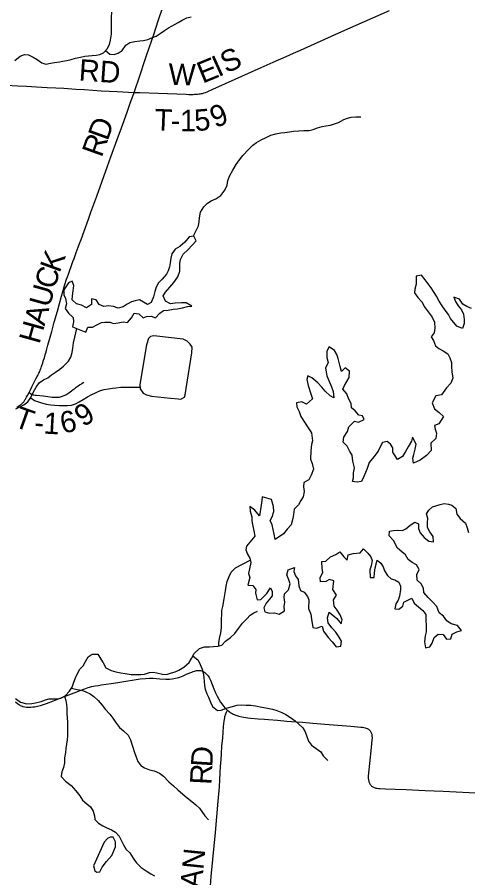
# Model space of a CAD drawing. Extents: x 1451455 to 1749751, y 218250 to 574981.
# Drawn here: x 1596296 to 1602593, y 337847 to 349860 of the extents above; entities that cross this region are included whole.
import ezdxf

# ---------------------------------------------------------------- set-up
doc = ezdxf.new("R2010")
doc.units = 0
for name, color, linetype in [('GM_X_County_Road', 7, 'Continuous'), ('GM_X_County_Road_Text', 7, 'Continuous'), ('GM_X_Major_Lake', 7, 'Continuous'), ('GM_X_Minor_Lake', 7, 'Continuous'), ('GM_X_Minor_River', 7, 'Continuous'), ('GM_X_Township_Road', 7, 'Continuous'), ('GM_X_Township_Road_Text', 7, 'Continuous')]:
    doc.layers.add(name, color=color, linetype=linetype)

msp = doc.modelspace()

# ---------------------------------------------------------------- linework, layer by layer
at = {"layer": 'GM_X_County_Road'}
for points in [[(1597929, 348811), (1597957, 348891), (1597991, 348987), (1598100, 349311), (1598140, 349432), (1598204, 349621), (1598266, 349808), (1598330, 350002), (1598397, 350204), (1598531, 350607), (1598608, 350849)], [(1596464, 344623), (1596482, 344660), (1596500, 344699), (1596539, 344774), (1596558, 344812), (1596576, 344844), (1596583, 344858), (1596591, 344873), (1596599, 344890), (1596611, 344913), (1596618, 344931), (1596624, 344946), (1596632, 344968), (1596637, 344985), (1596642, 344999), (1596649, 345021), (1596665, 345071), (1596676, 345107), (1596688, 345147), (1596697, 345173), (1596706, 345207), (1596725, 345282), (1596779, 345475), (1596814, 345602), (1596858, 345759), (1596883, 345847), (1596917, 345964), (1596931, 346015), (1596964, 346128), (1596987, 346204), (1596998, 346238), (1597011, 346275), (1597025, 346314), (1597035, 346343), (1597044, 346368), (1597059, 346408), (1597075, 346449), (1597091, 346491), (1597107, 346535), (1597122, 346575), (1597135, 346613), (1597149, 346651), (1597168, 346701), (1597188, 346755), (1597232, 346875), (1597292, 347042), (1597326, 347137), (1597408, 347363), (1597483, 347570), (1597560, 347782), (1597606, 347911), (1597693, 348151), (1597753, 348317), (1597832, 348536), (1597872, 348647), (1597929, 348811)], [(1596292, 344419), (1596301, 344423), (1596312, 344429), (1596320, 344434), (1596330, 344440), (1596338, 344446), (1596346, 344452), (1596356, 344460), (1596364, 344467), (1596372, 344475), (1596379, 344483), (1596387, 344493), (1596392, 344501), (1596396, 344506), (1596404, 344517), (1596410, 344527), (1596417, 344539), (1596426, 344554), (1596441, 344580), (1596464, 344623)], [(1596274, 340304), (1596302, 340279), (1596314, 340270), (1596328, 340260), (1596339, 340254), (1596352, 340248), (1596364, 340242), (1596377, 340238), (1596401, 340233), (1596425, 340230), (1596443, 340230), (1596467, 340230), (1596489, 340231), (1596513, 340233), (1596539, 340235), (1596560, 340238), (1596581, 340242), (1596623, 340253), (1596707, 340282), (1596803, 340316), (1596922, 340362), (1597017, 340400), (1597090, 340428), (1597175, 340462), (1597239, 340486), (1597286, 340501), (1597340, 340516), (1597385, 340525), (1597430, 340533), (1597468, 340540), (1597611, 340560), (1597701, 340574), (1597812, 340591), (1597931, 340611), (1598015, 340623), (1598087, 340631), (1598145, 340633), (1598198, 340632), (1598289, 340626), (1598371, 340621), (1598424, 340621), (1598464, 340624), (1598509, 340632), (1598557, 340645), (1598604, 340662), (1598673, 340692), (1598736, 340718), (1598754, 340725), (1598773, 340731), (1598790, 340736), (1598804, 340739), (1598814, 340740), (1598827, 340741), (1598840, 340741), (1598853, 340740), (1598862, 340739), (1598875, 340735), (1598883, 340732), (1598894, 340727), (1598905, 340721), (1598916, 340713), (1598924, 340706), (1598945, 340687), (1598963, 340665), (1598978, 340641), (1598997, 340604), (1599021, 340547), (1599045, 340486), (1599069, 340428), (1599091, 340380), (1599113, 340340), (1599139, 340298), (1599169, 340256), (1599199, 340221), (1599215, 340203), (1599228, 340191), (1599236, 340185)], [(1599236, 340185), (1599256, 340168), (1599269, 340158), (1599283, 340149), (1599302, 340139), (1599315, 340132), (1599351, 340117), (1599392, 340103), (1599436, 340093), (1599463, 340088), (1599491, 340084), (1599520, 340080), (1599556, 340077), (1599663, 340068), (1599754, 340061), (1599809, 340057), (1599935, 340047), (1600063, 340034), (1600194, 340023), (1600285, 340017), (1600426, 340005), (1600596, 339991), (1600959, 339963), (1601096, 339951), (1601120, 339948), (1601141, 339945), (1601157, 339942), (1601172, 339937), (1601185, 339932), (1601195, 339927), (1601205, 339921), (1601213, 339914), (1601221, 339906), (1601228, 339898), (1601235, 339889), (1601240, 339880), (1601245, 339870), (1601248, 339859), (1601251, 339850), (1601253, 339838), (1601254, 339826), (1601255, 339812), (1601255, 339796), (1601253, 339773), (1601242, 339664), (1601220, 339440), (1601203, 339264), (1601203, 339249), (1601203, 339234), (1601204, 339223), (1601206, 339210), (1601208, 339199), (1601211, 339187), (1601215, 339177), (1601219, 339168), (1601224, 339159), (1601229, 339151), (1601235, 339143), (1601242, 339135), (1601249, 339128), (1601257, 339122), (1601266, 339116), (1601275, 339111), (1601285, 339107), (1601297, 339103), (1601310, 339099), (1601323, 339097), (1601344, 339094), (1601363, 339092), (1601442, 339088), (1601579, 339085), (1601730, 339078), (1601999, 339067), (1602251, 339056), (1602792, 339030)]]:
    msp.add_lwpolyline(points, dxfattribs=at)
at = {"layer": 'GM_X_Major_Lake'}
for points in [[(1602646, 345796), (1602580, 345821), (1602526, 345855), (1602478, 345925), (1602396, 345953), (1602420, 345891), (1602460, 345833), (1602506, 345774), (1602532, 345716), (1602542, 345642), (1602540, 345586), (1602518, 345516), (1602438, 345546), (1602350, 345656), (1602324, 345712), (1602276, 345769), (1602236, 345829), (1602192, 345897), (1602158, 345967), (1602124, 346017), (1602082, 346083), (1601996, 346192), (1601944, 346258), (1601870, 346246), (1601870, 346132), (1601854, 346063), (1601850, 346013), (1601896, 345947), (1601956, 345881), (1601982, 345823), (1602040, 345749), (1602096, 345672), (1602126, 345602), (1602132, 345520), (1602124, 345454), (1602082, 345400), (1602112, 345346), (1602140, 345273), (1602190, 345237), (1602248, 345201), (1602316, 345161), (1602342, 345107), (1602364, 345039), (1602364, 344985), (1602368, 344912), (1602382, 344820), (1602354, 344752), (1602296, 344688), (1602226, 344588), (1602146, 344576), (1602094, 344479), (1602126, 344393), (1602194, 344341), (1602252, 344287)], [(1602252, 344287), (1602190, 344183), (1602128, 344159), (1602136, 344109), (1602158, 344054), (1602146, 343978), (1602078, 343912), (1602082, 343814), (1602018, 343744), (1601928, 343678), (1601834, 343635), (1601824, 343704), (1601840, 343756), (1601858, 343828), (1601872, 343900), (1601820, 343996), (1601806, 343944), (1601760, 343862), (1601722, 343800), (1601680, 343730), (1601610, 343686), (1601546, 343790), (1601544, 343850), (1601514, 343900), (1601464, 343936), (1601402, 343922), (1601370, 343864), (1601340, 343802), (1601280, 343724), (1601216, 343644), (1601187, 343559), (1601141, 343447), (1601109, 343381), (1601049, 343371), (1600983, 343377), (1600997, 343431), (1600997, 343501), (1601011, 343570), (1600987, 343664), (1600979, 343748), (1600945, 343800), (1600907, 343874), (1600851, 343927), (1600859, 343999), (1600914, 344079), (1600930, 344141), (1601010, 344219), (1601064, 344209), (1601144, 344245), (1601120, 344297), (1601070, 344307), (1601018, 344364), (1600968, 344408), (1600964, 344468), (1600924, 344538), (1600904, 344604), (1600848, 344666), (1600872, 344719), (1600936, 344829), (1600940, 344919), (1600880, 344965), (1600828, 344913), (1600808, 344985), (1600780, 345096), (1600762, 345150), (1600732, 345208), (1600654, 345260), (1600624, 345200), (1600624, 345108), (1600642, 345041), (1600606, 344961), (1600614, 344909), (1600622, 344853), (1600690, 344701), (1600710, 344634), (1600720, 344548), (1600670, 344576), (1600602, 344638), (1600554, 344695), (1600498, 344755), (1600414, 344825), (1600356, 344855), (1600342, 344803), (1600360, 344721), (1600398, 344604), (1600422, 344532), (1600337, 344460), (1600275, 344492), (1600201, 344476), (1600203, 344422), (1600237, 344356), (1600261, 344288), (1600311, 344205), (1600361, 344129), (1600411, 344057), (1600423, 343947), (1600411, 343895), (1600401, 343808), (1600395, 343690), (1600419, 343632), (1600439, 343552)], [(1600439, 343552), (1600405, 343467), (1600371, 343403), (1600301, 343363), (1600297, 343303), (1600305, 343241), (1600291, 343165), (1600261, 343113), (1600227, 343054), (1600167, 342994), (1600159, 342918), (1600149, 342862), (1600125, 342776), (1600071, 342714), (1600019, 342647), (1599903, 342569), (1599889, 342643), (1599859, 342772), (1599831, 342834), (1599859, 342884), (1599881, 342958), (1599879, 343031), (1599849, 343127), (1599721, 343163), (1599713, 343113), (1599705, 343049), (1599681, 342898), (1599617, 342980), (1599549, 343029), (1599551, 342964), (1599575, 342884), (1599577, 342828), (1599585, 342778), (1599601, 342692), (1599615, 342614), (1599499, 342475), (1599493, 342425), (1599515, 342365), (1599547, 342311), (1599559, 342249), (1599529, 342096), (1599547, 342040), (1599517, 341932), (1599591, 341926), (1599629, 341869), (1599627, 341819), (1599648, 341729), (1599699, 341733), (1599783, 341815), (1599837, 341895), (1599857, 341843), (1599859, 341785), (1599821, 341735), (1599777, 341681), (1599742, 341615), (1599756, 341559), (1599824, 341543), (1599893, 341544), (1599959, 341528), (1600033, 341573), (1600027, 341633), (1600035, 341693), (1600029, 341761), (1600031, 341811), (1600087, 341865), (1600111, 341950), (1600093, 342008), (1600063, 342074), (1600083, 342146), (1600169, 342178), (1600161, 342124), (1600187, 342062), (1600223, 342010), (1600231, 341923), (1600255, 341859), (1600305, 341835), (1600353, 341775), (1600373, 341725), (1600365, 341605), (1600399, 341526), (1600409, 341458), (1600429, 341342), (1600481, 341330), (1600557, 341358), (1600575, 341290), (1600643, 341203), (1600697, 341141), (1600755, 341069), (1600821, 341079), (1600827, 341151), (1600797, 341207), (1600749, 341274), (1600693, 341334), (1600641, 341406), (1600633, 341474), (1600655, 341554), (1600765, 341466), (1600825, 341390), (1600837, 341446), (1600811, 341518), (1600769, 341582)], [(1601904, 342721), (1601926, 342661), (1601982, 342599), (1602048, 342545), (1602112, 342539), (1602110, 342613), (1602062, 342675), (1602028, 342739), (1602030, 342807), (1602034, 342861), (1602014, 342926), (1602048, 342978), (1602100, 343026), (1602208, 343060), (1602264, 343072), (1602322, 343064), (1602372, 343048), (1602424, 343004), (1602438, 342925), (1602486, 342863), (1602562, 342797), (1602586, 342731), (1602602, 342667)], [(1600769, 341582), (1600725, 341639), (1600717, 341729), (1600759, 341791), (1600709, 341871), (1600719, 341993), (1600661, 342010), (1600607, 341981), (1600533, 341978), (1600529, 342034), (1600565, 342112), (1600557, 342166), (1600551, 342260), (1600611, 342268), (1600675, 342326), (1600749, 342362), (1600803, 342395), (1600859, 342326), (1600909, 342282), (1600921, 342356), (1600989, 342372), (1601087, 342382), (1601137, 342437), (1601197, 342378), (1601239, 342326), (1601255, 342274), (1601241, 342202), (1601223, 342148), (1601227, 342041), (1601285, 342039), (1601291, 342104), (1601297, 342172), (1601327, 342280), (1601379, 342240), (1601409, 342190), (1601429, 342132), (1601473, 342068), (1601523, 342021), (1601575, 342005), (1601627, 341975), (1601653, 341919), (1601653, 341869), (1601639, 341779), (1601619, 341723), (1601589, 341670), (1601575, 341602), (1601629, 341596), (1601685, 341640), (1601697, 341694), (1601809, 341751), (1601843, 341682), (1601905, 341628), (1601963, 341576), (1602005, 341522), (1602007, 341472), (1602013, 341339), (1602009, 341279), (1601999, 341223), (1601987, 341141), (1602003, 341057), (1602061, 341069), (1602095, 341121), (1602125, 341199), (1602181, 341247), (1602247, 341243), (1602295, 341179), (1602357, 341183), (1602375, 341249), (1602441, 341279), (1602505, 341297), (1602447, 341371), (1602361, 341392), (1602301, 341436), (1602253, 341498), (1602195, 341546), (1602161, 341634), (1602101, 341700), (1602039, 341761), (1601981, 341829), (1601975, 341889), (1601943, 341949), (1601885, 342003), (1601883, 342079), (1601915, 342150), (1601877, 342214), (1601815, 342246), (1601761, 342292), (1601721, 342354), (1601669, 342396), (1601609, 342450), (1601557, 342553), (1601493, 342621), (1601501, 342685), (1601553, 342697), (1601611, 342699), (1601679, 342693), (1601729, 342717), (1601786, 342769), (1601854, 342813), (1601904, 342787), (1601904, 342721)]]:
    msp.add_lwpolyline(points, dxfattribs=at)
at = {"layer": 'GM_X_Minor_Lake'}
for points in [[(1597257, 345464), (1597284, 345532), (1597350, 345535), (1597409, 345568), (1597473, 345597), (1597523, 345602), (1597589, 345605), (1597643, 345585), (1597707, 345596), (1597775, 345607), (1597838, 345598), (1597895, 345665), (1597932, 345730), (1597996, 345719), (1598055, 345664), (1598105, 345684), (1598167, 345687), (1598229, 345662), (1598288, 345731), (1598342, 345764), (1598406, 345771), (1598474, 345786), (1598536, 345791), (1598604, 345802), (1598677, 345823), (1598735, 345827), (1598657, 345874), (1598591, 345871), (1598503, 345870), (1598437, 345859), (1598368, 345896), (1598337, 345969), (1598370, 346024), (1598429, 346094), (1598484, 346155), (1598539, 346234), (1598568, 346316), (1598570, 346366), (1598569, 346426), (1598578, 346480), (1598617, 346551), (1598680, 346613), (1598741, 346678), (1598797, 346737), (1598766, 346802), (1598698, 346795), (1598639, 346719), (1598571, 346660), (1598504, 346621), (1598459, 346556), (1598443, 346498), (1598434, 346430), (1598425, 346376), (1598406, 346322), (1598383, 346271), (1598324, 346205), (1598272, 346152), (1598239, 346092), (1598220, 346033), (1598203, 345955), (1598166, 345877), (1598116, 345850), (1598005, 345914), (1597945, 345903), (1597892, 345885), (1597832, 345856), (1597776, 345819), (1597709, 345798), (1597644, 345821), (1597574, 345832), (1597508, 345823), (1597443, 345850), (1597400, 345913), (1597334, 345928), (1597333, 345848), (1597264, 345805), (1597193, 345842), (1597127, 345861), (1597064, 345914), (1597069, 345972), (1597080, 346042), (1597087, 346114), (1597066, 346176), (1597014, 346153), (1596948, 346056), (1596949, 345986), (1596970, 345933), (1596985, 345861), (1596968, 345795), (1597013, 345728), (1597077, 345669), (1597082, 345609), (1597069, 345537)], [(1597069, 345537), (1597257, 345464)], [(1598643, 344590), (1598735, 345175), (1598740, 345256), (1598713, 345298), (1598672, 345339), (1598616, 345366), (1598207, 345412), (1598159, 345404), (1598131, 345377), (1598102, 345289), (1598008, 344732), (1598015, 344671), (1598056, 344613), (1598102, 344590), (1598175, 344571)], [(1598175, 344571), (1598437, 344541), (1598546, 344531), (1598582, 344527), (1598632, 344554), (1598643, 344590)], [(1597364, 338013), (1597381, 337945), (1597409, 337924), (1597453, 337932), (1597485, 337997), (1597542, 338073), (1597618, 338156), (1597669, 338277), (1597672, 338351), (1597639, 338416), (1597593, 338415), (1597559, 338397), (1597512, 338342)], [(1597512, 338342), (1597364, 338013)]]:
    msp.add_lwpolyline(points, dxfattribs=at)
at = {"layer": 'GM_X_Minor_River'}
for points in [[(1596261, 349254), (1596336, 349317), (1596396, 349340), (1596456, 349337), (1596520, 349302), (1596573, 349271), (1596640, 349222), (1596694, 349203), (1596760, 349218), (1596818, 349227), (1596886, 349236), (1596936, 349246), (1596992, 349257), (1597052, 349268), (1597110, 349287), (1597183, 349304), (1597239, 349315), (1597291, 349320), (1597345, 349325), (1597399, 349329), (1597449, 349340), (1597501, 349365), (1597552, 349418), (1597588, 349480), (1597601, 349538), (1597612, 349622), (1597616, 349854), (1597619, 349932)], [(1597529, 349394), (1597590, 349346), (1597652, 349341), (1597706, 349358), (1597761, 349397), (1597816, 349468), (1597868, 349506), (1597938, 349523), (1598010, 349531), (1598062, 349535), (1598122, 349548), (1598189, 349575), (1598239, 349596), (1598293, 349631), (1598354, 349676), (1598412, 349710), (1598463, 349739), (1598547, 349788), (1598603, 349817), (1598666, 349852), (1598726, 349867)], [(1598755, 346800), (1598828, 346949), (1598839, 347009), (1598844, 347059), (1598857, 347137), (1598904, 347212), (1598955, 347263), (1599005, 347299), (1599071, 347326), (1599144, 347371), (1599199, 347446), (1599230, 347516), (1599241, 347580), (1599266, 347649), (1599309, 347725), (1599358, 347804), (1599403, 347870), (1599449, 347929), (1599531, 348020), (1599587, 348075), (1599640, 348110), (1599706, 348147), (1599775, 348180), (1599839, 348213), (1599911, 348234), (1599979, 348245), (1600035, 348253), (1600101, 348262), (1600155, 348269), (1600231, 348276), (1600303, 348279), (1600375, 348277), (1600431, 348291), (1600491, 348314), (1600556, 348333), (1600608, 348346), (1600676, 348353), (1600732, 348370), (1600784, 348391), (1600859, 348432), (1600911, 348450), (1600965, 348463), (1601029, 348468), (1601097, 348469)], [(1596279, 344393), (1596335, 344422), (1596388, 344451), (1596444, 344489), (1596487, 344550), (1596526, 344630), (1596563, 344697), (1596602, 344755), (1596664, 344798), (1596723, 344825), (1596777, 344868), (1596832, 344904), (1596890, 344947), (1596945, 344990), (1597012, 345057), (1597045, 345115), (1597065, 345181), (1597074, 345238), (1597085, 345314), (1597102, 345392), (1597128, 345514)], [(1596485, 344547), (1596540, 344509), (1596624, 344480), (1596703, 344457), (1596765, 344448), (1596819, 344443), (1596889, 344440), (1596945, 344441), (1596999, 344442), (1597055, 344445), (1597113, 344465), (1597163, 344490), (1597220, 344523), (1597278, 344560), (1597329, 344588), (1597399, 344623), (1597461, 344648), (1597511, 344661), (1597571, 344674), (1597626, 344681), (1597676, 344687), (1597746, 344695), (1598012, 344697)], [(1599113, 341084), (1599116, 341125), (1599123, 341187), (1599140, 341265), (1599149, 341337), (1599152, 341403), (1599151, 341465), (1599154, 341515), (1599157, 341579), (1599168, 341635), (1599187, 341743), (1599205, 341851), (1599216, 341917), (1599229, 341985), (1599256, 342055), (1599285, 342114), (1599347, 342176), (1599552, 342281)], [(1596274, 340349), (1596342, 340300), (1596431, 340275), (1596499, 340278), (1596553, 340287), (1596630, 340310), (1596692, 340331), (1596744, 340343), (1596796, 340346), (1596850, 340345), (1596904, 340354), (1596966, 340387), (1597027, 340451), (1597064, 340510), (1597089, 340580), (1597112, 340638), (1597137, 340699), (1597171, 340757), (1597218, 340808), (1597251, 340864), (1597286, 340930), (1597342, 340969), (1597422, 340968), (1597467, 340899), (1597496, 340846), (1597537, 340776), (1597611, 340739), (1597676, 340724), (1597746, 340708), (1597806, 340698), (1597890, 340686), (1597967, 340685), (1598023, 340686), (1598075, 340688), (1598146, 340711), (1598196, 340716), (1598249, 340707), (1598327, 340690), (1598381, 340685), (1598451, 340706), (1598505, 340723), (1598556, 340743), (1598624, 340786), (1598701, 340851), (1598730, 340908), (1598771, 340978), (1598846, 341047), (1598912, 341070), (1598982, 341073), (1599038, 341074), (1599102, 341081), (1599156, 341095), (1599209, 341148), (1599275, 341201), (1599338, 341256), (1599391, 341329), (1599446, 341401), (1599505, 341460), (1599550, 341515), (1599604, 341547), (1599654, 341568)], [(1598751, 340945), (1598823, 340883), (1598854, 340824), (1598882, 340760), (1598895, 340706), (1598902, 340645), (1598907, 340585), (1598912, 340531), (1598921, 340481), (1598947, 340416), (1598968, 340366), (1598997, 340297), (1599024, 340239), (1599095, 340182), (1599145, 340187), (1599221, 340214), (1599288, 340235), (1599368, 340256), (1599428, 340259), (1599494, 340258), (1599562, 340255), (1599627, 340248), (1599713, 340231), (1599773, 340218), (1599866, 340201), (1599926, 340182), (1599996, 340155), (1600049, 340126), (1600116, 340083), (1600180, 340036), (1600233, 339993), (1600286, 339940), (1600319, 339885), (1600344, 339817), (1600368, 339755), (1600407, 339698), (1600476, 339653), (1600537, 339606), (1600574, 339547), (1600639, 339482)], [(1597053, 340492), (1597133, 340473), (1597199, 340464), (1597255, 340443), (1597314, 340416), (1597366, 340379), (1597429, 340324), (1597482, 340258), (1597527, 340201), (1597590, 340130), (1597633, 340075), (1597672, 340020), (1597727, 339947), (1597780, 339899), (1597849, 339837), (1597878, 339773), (1597898, 339710), (1597915, 339658), (1597930, 339608), (1597953, 339543), (1597982, 339469), (1598023, 339414), (1598077, 339381), (1598146, 339352), (1598212, 339339), (1598285, 339306), (1598339, 339265), (1598417, 339186), (1598479, 339129), (1598540, 339076), (1598609, 339013), (1598672, 338962), (1598735, 338913), (1598794, 338866), (1598846, 338817), (1598920, 338712), (1598969, 338655)], [(1596956, 340382), (1596977, 340323), (1596985, 340267), (1596990, 340211), (1596991, 340141), (1596994, 340078), (1596997, 340018), (1597000, 339956), (1596998, 339832), (1596993, 339774), (1596987, 339714), (1596978, 339652), (1596971, 339598), (1596958, 339522), (1596955, 339452), (1596944, 339388), (1596919, 339326), (1596912, 339260), (1596969, 339195), (1597048, 339136), (1597115, 339059), (1597172, 338992), (1597209, 338929), (1597270, 338880), (1597322, 338837), (1597357, 338775), (1597376, 338714), (1597383, 338662), (1597430, 338609), (1597494, 338572), (1597551, 338545), (1597613, 338516), (1597672, 338482), (1597719, 338427), (1597747, 338374), (1597782, 338306), (1597817, 338243), (1597868, 338194), (1597919, 338121), (1597958, 338061), (1598029, 337989), (1598100, 337942), (1598163, 337901), (1598215, 337873)]]:
    msp.add_lwpolyline(points, dxfattribs=at)
at = {"layer": 'GM_X_Township_Road'}
for points in [[(1597929, 348811), (1597949, 348810), (1598008, 348807), (1598266, 348799), (1598528, 348790), (1598657, 348784), (1598694, 348783), (1598726, 348783), (1598753, 348783), (1598775, 348784), (1598797, 348785), (1598818, 348787), (1598841, 348789), (1598857, 348792), (1598872, 348794), (1598885, 348797), (1598896, 348799), (1598907, 348803), (1598928, 348810), (1598949, 348818), (1599029, 348854), (1599209, 348934), (1599437, 349036), (1599706, 349158), (1599874, 349232), (1600056, 349314), (1600155, 349359), (1600254, 349402), (1600593, 349553), (1600832, 349661), (1601033, 349750), (1601498, 349956)], [(1596143, 348913), (1596306, 348904), (1596425, 348897), (1596565, 348889), (1596713, 348880), (1596837, 348874), (1596947, 348868), (1597115, 348857), (1597235, 348850), (1597468, 348833), (1597691, 348821), (1597929, 348811)], [(1596464, 344623), (1596479, 344611), (1596495, 344600), (1596504, 344595), (1596511, 344592), (1596521, 344589), (1596530, 344587), (1596545, 344585), (1596560, 344583), (1596658, 344573), (1596755, 344560), (1596785, 344557), (1596807, 344555), (1596822, 344554), (1596837, 344554), (1596850, 344554), (1596863, 344555), (1596875, 344556), (1596889, 344558), (1596903, 344561), (1596914, 344564), (1596927, 344568), (1596939, 344573), (1596951, 344578), (1596963, 344583), (1596976, 344590), (1596988, 344598), (1597005, 344608), (1597018, 344617), (1597036, 344630), (1597056, 344645), (1597078, 344662), (1597091, 344672), (1597105, 344682), (1597121, 344694), (1597136, 344705), (1597149, 344714), (1597168, 344727), (1597178, 344733), (1597188, 344740), (1597198, 344746), (1597206, 344751), (1597229, 344764)], [(1598991, 337671), (1599009, 337867), (1599030, 338102), (1599065, 338481), (1599085, 338697), (1599105, 338916), (1599121, 339118), (1599133, 339310), (1599139, 339403), (1599145, 339492), (1599151, 339584), (1599158, 339684), (1599168, 339799), (1599175, 339877), (1599181, 339959), (1599188, 340031), (1599196, 340082), (1599199, 340098), (1599202, 340111), (1599206, 340123), (1599211, 340136), (1599222, 340160), (1599236, 340185)]]:
    msp.add_lwpolyline(points, dxfattribs=at)

# ---------------------------------------------------------------- texts
at = {"layer": 'GM_X_County_Road_Text'}
for s, rotation, p in [('D', 70.1336, (1597559, 348123)), ('R', 70.282, (1597476, 347892)), ('K', 70.0368, (1596888, 346280)), ('C', 73.1142, (1596818, 346048)), ('U', 74.4409, (1596748, 345796)), ('A', 74.4749, (1596677, 345541)), ('H', 74.4749, (1596606, 345287))]:
    msp.add_text(s, height=300, rotation=rotation, dxfattribs=at).set_placement(p)
at = {"layer": 'GM_X_Township_Road_Text'}
for s, rotation, p in [('S', 24.293, (1599218, 349072)), ('RD', 356.0601, (1597151, 348977)), ('E', 22.2624, (1598887, 348931)), ('I', 24.3615, (1599106, 349021)), ('W', 358.6317, (1598408, 348915)), ('9', 22.4744, (1599066, 348309)), ('T', 357.5543, (1598211, 348282)), ('1', 359.8635, (1598571, 348269)), ('5', 4.8139, (1598784, 348269)), ('-', 358.4425, (1598440, 348272)), ('T', 340.4883, (1596233, 344151)), ('9', 33.546, (1597222, 344131)), ('1', 356.9087, (1596659, 344048)), ('6', 12.1293, (1596930, 344045)), ('-', 355.3872, (1596527, 344058)), ('D', 86.3073, (1599021, 339386)), ('R', 87.181, (1599009, 339141)), ('ALLMAN', 84.1375, (1598763, 336644))]:
    msp.add_text(s, height=300, rotation=rotation, dxfattribs=at).set_placement(p)

doc.saveas('drawing.dxf')
